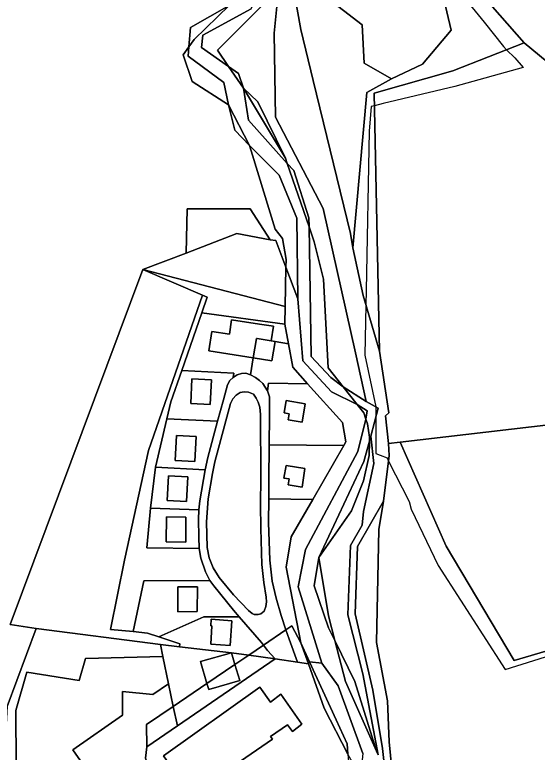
# Model space of a CAD drawing. Extents: x -477304 to -465429, y -1159113 to -1149210.
# Drawn here: x -470053.7 to -469848, y -1153181.9 to -1152891.3 of the extents above; entities that cross this region are included whole.
import ezdxf

# ---------------------------------------------------------------- set-up
doc = ezdxf.new("R2010")
doc.units = 0
for name, color, linetype in [('BPEJ_s', 7, 'Continuous'), ('ostatni_s', 7, 'Continuous'), ('PUPFL_s', 7, 'Continuous'), ('trav_porost_s', 7, 'Continuous'), ('voda_s', 7, 'Continuous')]:
    doc.layers.add(name, color=color, linetype=linetype)

msp = doc.modelspace()

# ---------------------------------------------------------------- linework, layer by layer
at = {"layer": 'BPEJ_s'}
for points in [[(-469883.11, -1152876.82), (-469868.91, -1152894.28), (-469861.31, -1152903.85), (-469860.07, -1152905.09), (-469856.86, -1152908.31), (-469853.48, -1152912.08), (-469880.4, -1152919.55), (-469908.61, -1152926.33), (-469912.12, -1152927.18), (-469913.42, -1152927.49), (-469914.12, -1152937.15), (-469915.33, -1153000), (-469915.44, -1153005.59), (-469915.82, -1153025.38), (-469911.58, -1153045.75), (-469911.58, -1153050.08), (-469911.58, -1153064.2), (-469909.76, -1153064.89), (-469907.12, -1153065.89), (-469906.5, -1153067.13), (-469898.43, -1153083.07), (-469897.58, -1153086.04), (-469886.98, -1153108.31), (-469860.6, -1153149.27), (-469786.23, -1153125.92)], [(-469883.11, -1152876.82), (-469868.91, -1152894.28), (-469861.31, -1152903.85), (-469860.07, -1152905.09), (-469856.86, -1152908.31), (-469853.48, -1152912.08), (-469880.4, -1152919.55), (-469908.61, -1152926.33), (-469912.12, -1152927.18), (-469913.42, -1152927.49), (-469914.12, -1152937.15), (-469915.33, -1153000), (-469915.44, -1153005.59)], [(-469915.44, -1153005.59), (-469915.82, -1153025.38), (-469911.58, -1153045.75), (-469911.58, -1153050.08), (-469911.58, -1153064.2), (-469909.76, -1153064.89), (-469907.12, -1153065.89), (-469906.5, -1153067.13), (-469898.43, -1153083.07), (-469897.58, -1153086.04), (-469886.98, -1153108.31), (-469860.6, -1153149.27), (-469786.23, -1153125.92), (-469755.64, -1153114.16), (-469754.77, -1153113.82), (-469704.57, -1153094.53), (-469702.9, -1153096.06), (-469694.39, -1153103.86), (-469693.2, -1153104.95), (-469739.04, -1153128.12), (-469779.18, -1153148.42), (-469828.09, -1153173.15), (-469833.5, -1153175.88), (-469825.68, -1153188.06)]]:
    msp.add_lwpolyline(points, dxfattribs=at)
at = {"layer": 'ostatni_s'}
for points in [[(-469951.57, -1152898.62), (-469950.22, -1152885.29), (-469950.74, -1152880.64), (-469949.38, -1152877.4), (-469948.14, -1152863.39), (-469950.14, -1152851.48), (-469952.26, -1152838.05), (-469970.87, -1152814.63), (-469979.03, -1152804.36), (-469991.66, -1152776.5)], [(-469946.01, -1152869.26), (-469941.09, -1152897.1), (-469936.17, -1152917.29), (-469921.47, -1152977.56), (-469920.64, -1152983.14), (-469916.54, -1153001.87), (-469910.03, -1153023.88), (-469906.36, -1153048.11), (-469907.75, -1153049.39), (-469906.54, -1153060.24), (-469906.23, -1153064.96), (-469908.46, -1153082.97), (-469918.72, -1153100.79), (-469919.65, -1153127.35), (-469912.66, -1153157.35), (-469908.89, -1153180.37), (-469906.15, -1153205.38)], [(-469910.63, -1153182.94), (-469916.69, -1153150.94), (-469922.57, -1153127.69), (-469921.49, -1153100.37), (-469916.91, -1153092.39), (-469916.34, -1153087.06), (-469912.28, -1153068.17), (-469913.5, -1153057.28), (-469910.58, -1153046.33), (-469915.28, -1153043.67), (-469919.57, -1153024.55), (-469932.25, -1152967.62), (-469951.08, -1152931.63), (-469951.57, -1152898.62)]]:
    msp.add_lwpolyline(points, dxfattribs=at)
for points in [[(-469925.15, -1152878.31), (-469912.71, -1152859.48), (-469901.47, -1152856.18), (-469885.31, -1152882.84), (-469881.86, -1152897.34), (-469893.22, -1152910.75), (-469905.41, -1152916.62), (-469916.12, -1152910.35), (-469916.96, -1152895.31), (-469931.58, -1152883.83)], [(-469965.54, -1152914.45), (-469969.48, -1152911.71), (-469973.89, -1152905.28), (-469951.77, -1152883.09), (-469950.74, -1152880.64), (-469950.22, -1152885.29), (-469951.57, -1152898.62), (-469951.08, -1152931.63), (-469932.25, -1152967.62), (-469919.57, -1153024.55), (-469915.28, -1153043.67), (-469924.4, -1153037.9), (-469930.35, -1153030.37), (-469932.17, -1152995.53), (-469935.78, -1152980.78), (-469937.81, -1152974.88), (-469937.87, -1152971.36), (-469943.88, -1152952.7), (-469946.42, -1152949.87), (-469947.12, -1152947.83), (-469958.02, -1152925.66), (-469963.65, -1152920.21)], [(-469983.08, -1152901.07), (-469985.1, -1152903.92), (-469984.52, -1152896.36), (-469969.3, -1152887.64)], [(-469969.48, -1152911.71), (-469965.54, -1152914.45), (-469963.65, -1152920.21)], [(-469961.33, -1152942.85), (-469967.04, -1152936.86), (-469969.56, -1152926.78)], [(-469937.87, -1152971.36), (-469937.81, -1152974.88), (-469946.42, -1152949.87), (-469943.88, -1152952.7)], [(-469986.18, -1152985.21), (-469985.78, -1152967.83), (-469961.05, -1152967.76), (-469953.12, -1152979.95), (-469966.24, -1152977.45)], [(-469950.96, -1152980.31), (-469946.92, -1152990.73), (-469947.23, -1153006.31), (-470003.3, -1152991.72), (-469986.18, -1152985.21), (-469966.24, -1152977.45), (-469953.12, -1152979.95)], [(-470003.3, -1152991.72), (-469947.23, -1153006.31), (-469947.37, -1153013.2), (-469980.06, -1153008.7), (-469977.94, -1153002.57), (-469979.81, -1153001.85)], [(-470002.85, -1153114.31), (-470007.08, -1153134.36), (-470016.01, -1153133.51), (-470010.48, -1153106.13), (-470001, -1153063.03), (-469979.81, -1153001.85), (-469977.94, -1153002.57), (-469980.06, -1153008.7), (-469987.96, -1153031.51), (-469992.21, -1153043.78), (-469993.81, -1153050.54), (-469998.34, -1153069.6), (-470000.2, -1153085.77), (-470001.72, -1153101.39), (-469981.11, -1153101.63), (-469980.46, -1153105.46), (-469978.57, -1153110.83), (-469976.84, -1153114.17)], [(-469964.46, -1153032.68), (-469966.19, -1153033.18), (-469967.75, -1153034.2), (-469967.5, -1153032.58), (-469987.96, -1153031.51), (-469980.06, -1153008.7), (-469947.37, -1153013.2), (-469945.93, -1153020.94), (-469951.21, -1153020.05), (-469952.68, -1153019.8), (-469951.8, -1153014.07), (-469957.34, -1153013.22), (-469968.32, -1153011.54), (-469969.2, -1153017.2), (-469976.14, -1153016.08), (-469977.32, -1153023.67), (-469959.77, -1153026.49), (-469960.84, -1153033.15), (-469962.66, -1153032.49)], [(-469958.5, -1153018.82), (-469959.77, -1153026.49), (-469977.32, -1153023.67), (-469976.14, -1153016.08), (-469969.2, -1153017.2), (-469968.32, -1153011.54), (-469957.34, -1153013.22), (-469951.8, -1153014.07), (-469952.68, -1153019.8), (-469958.2, -1153018.87)], [(-469960.84, -1153033.15), (-469959.77, -1153026.49), (-469952.42, -1153027.64), (-469951.21, -1153020.05), (-469945.93, -1153020.94), (-469944.22, -1153030.14), (-469938.37, -1153036.67), (-469953.84, -1153036.49), (-469954.22, -1153039.48), (-469955.97, -1153036.63), (-469957.34, -1153035.35), (-469958.95, -1153034.21)], [(-469952.42, -1153027.64), (-469959.77, -1153026.49), (-469958.5, -1153018.82), (-469958.2, -1153018.87), (-469952.68, -1153019.8), (-469951.21, -1153020.05)], [(-469987.96, -1153031.51), (-469967.5, -1153032.58), (-469967.75, -1153034.2), (-469968.97, -1153035.39), (-469969.94, -1153037.15), (-469971.55, -1153043), (-469973.83, -1153051.42), (-469993.81, -1153050.54), (-469992.21, -1153043.78)], [(-469976.28, -1153035.12), (-469976.82, -1153044.89), (-469984.43, -1153044.52), (-469983.94, -1153034.72)], [(-469976.28, -1153035.12), (-469983.94, -1153034.72), (-469984.43, -1153044.52), (-469976.82, -1153044.89)], [(-469981.32, -1153090.18), (-469981.16, -1153086.34), (-469980.78, -1153082.8), (-469978.79, -1153070.6), (-469977.71, -1153065.69), (-469973.83, -1153051.42), (-469971.55, -1153043), (-469969.94, -1153037.15), (-469968.97, -1153035.39), (-469967.75, -1153034.2), (-469966.19, -1153033.18), (-469964.46, -1153032.68), (-469962.66, -1153032.49), (-469960.84, -1153033.15), (-469958.95, -1153034.21), (-469957.34, -1153035.35), (-469955.97, -1153036.63), (-469954.22, -1153039.48), (-469953.36, -1153041.86), (-469953.42, -1153049.29), (-469953.54, -1153060.72), (-469953.7, -1153074.79), (-469953.72, -1153082.08), (-469953.75, -1153091.4), (-469953.29, -1153106.23), (-469952.41, -1153114.43), (-469950.8, -1153121.18), (-469948.77, -1153128.04), (-469946.91, -1153133.68), (-469955.79, -1153139.71), (-469956.61, -1153138.69), (-469965.28, -1153128.48), (-469967.51, -1153125.86), (-469975.36, -1153116.35), (-469976.84, -1153114.17), (-469978.57, -1153110.83), (-469980.46, -1153105.46), (-469981.11, -1153101.63), (-469981.27, -1153096.95)], [(-469924.11, -1153061.04), (-469953.54, -1153060.72), (-469953.42, -1153049.29), (-469953.36, -1153041.86), (-469954.22, -1153039.48), (-469953.84, -1153036.49), (-469938.37, -1153036.67), (-469924.64, -1153051.99), (-469923.28, -1153059.59)], [(-469915.45, -1153050.6), (-469914.9, -1153047.41), (-469918.83, -1153044.85), (-469924.4, -1153037.9), (-469915.28, -1153043.67), (-469910.58, -1153046.33), (-469913.5, -1153057.28), (-469914.06, -1153059.3), (-469914.04, -1153057.8), (-469914.86, -1153052.5)], [(-469955.59, -1153115.03), (-469954.68, -1153120.83), (-469954.57, -1153122.63), (-469954.82, -1153124.45), (-469955.48, -1153126.28), (-469956.8, -1153127.32), (-469957.88, -1153127.65), (-469959.38, -1153127.6), (-469960.25, -1153127.25), (-469961.61, -1153125.96), (-469967.55, -1153119.87), (-469973.16, -1153112.97), (-469975.53, -1153109.16), (-469977.11, -1153105.33), (-469977.9, -1153101.26), (-469978.21, -1153091.14), (-469977.53, -1153081.98), (-469975.89, -1153072.1), (-469974.88, -1153067.44), (-469968.71, -1153044.5), (-469967.84, -1153042.61), (-469966.53, -1153041.14), (-469964.94, -1153040.17), (-469963.41, -1153039.85), (-469961.6, -1153040.06), (-469959.67, -1153040.84), (-469958.64, -1153042.36), (-469957.82, -1153043.96), (-469957.22, -1153045.96), (-469956.93, -1153048.8), (-469956.86, -1153073.75), (-469956.94, -1153084.25), (-469956.84, -1153093.75), (-469956.36, -1153107.91)], [(-469977.9, -1153101.26), (-469977.11, -1153105.33), (-469975.53, -1153109.16), (-469973.16, -1153112.97), (-469967.55, -1153119.87), (-469961.61, -1153125.96), (-469960.25, -1153127.25), (-469959.38, -1153127.6), (-469957.88, -1153127.65), (-469956.8, -1153127.32), (-469955.48, -1153126.28), (-469954.82, -1153124.45), (-469954.57, -1153122.63), (-469954.68, -1153120.83), (-469955.59, -1153115.03), (-469956.36, -1153107.91), (-469956.84, -1153093.75), (-469956.94, -1153084.25), (-469956.86, -1153073.75), (-469956.93, -1153048.8), (-469957.22, -1153045.96), (-469957.82, -1153043.96), (-469958.64, -1153042.36), (-469959.67, -1153040.84), (-469961.6, -1153040.06), (-469963.41, -1153039.85), (-469964.94, -1153040.17), (-469966.53, -1153041.14), (-469967.84, -1153042.61), (-469968.71, -1153044.5), (-469974.88, -1153067.44), (-469975.89, -1153072.1), (-469977.53, -1153081.98), (-469978.21, -1153091.14)], [(-469939.29, -1153044.65), (-469940.56, -1153051.89), (-469946.08, -1153050.9), (-469945.66, -1153048.53), (-469947.62, -1153048.18), (-469946.82, -1153043.28)], [(-469940.56, -1153051.89), (-469939.29, -1153044.65), (-469946.82, -1153043.28), (-469947.62, -1153048.18), (-469945.66, -1153048.53), (-469946.08, -1153050.9)], [(-469918.83, -1153044.85), (-469914.9, -1153047.41), (-469915.45, -1153050.6), (-469916.22, -1153048.13)], [(-469993.81, -1153050.54), (-469973.83, -1153051.42), (-469977.71, -1153065.69), (-469978.79, -1153070.6), (-469998.34, -1153069.6)], [(-469982.84, -1153067.3), (-469990.5, -1153066.9), (-469990.03, -1153057.13), (-469982.33, -1153057.47)], [(-469982.84, -1153067.3), (-469982.33, -1153057.47), (-469990.03, -1153057.13), (-469990.5, -1153066.9)], [(-469913.5, -1153057.28), (-469912.28, -1153068.17), (-469916.34, -1153087.06), (-469916.91, -1153092.39), (-469921.49, -1153100.37), (-469922.57, -1153127.69), (-469916.69, -1153150.94), (-469910.63, -1153182.94), (-469911.32, -1153181.38), (-469919.86, -1153154.05), (-469927.69, -1153137.79), (-469930.18, -1153128.18), (-469934.01, -1153105.13), (-469921.16, -1153086.78), (-469916.33, -1153074.93), (-469914.12, -1153064.95), (-469914.06, -1153059.3)], [(-469953.72, -1153082.08), (-469953.7, -1153074.79), (-469953.54, -1153060.72), (-469924.11, -1153061.04), (-469936.35, -1153082.27)], [(-469981.16, -1153086.34), (-470000.2, -1153085.77), (-469998.34, -1153069.6), (-469978.79, -1153070.6), (-469980.78, -1153082.8)], [(-469939.43, -1153070.05), (-469940.58, -1153077.48), (-469946.04, -1153076.56), (-469945.66, -1153074.19), (-469947.71, -1153073.86), (-469946.89, -1153068.89)], [(-469947.71, -1153073.86), (-469945.66, -1153074.19), (-469946.04, -1153076.56), (-469940.58, -1153077.48), (-469939.43, -1153070.05), (-469946.89, -1153068.89)], [(-469986.08, -1153083.14), (-469993.74, -1153082.75), (-469993.19, -1153072.96), (-469985.53, -1153073.35)], [(-469993.19, -1153072.96), (-469993.74, -1153082.75), (-469986.08, -1153083.14), (-469985.53, -1153073.35)], [(-469946.83, -1153108.94), (-469941.08, -1153138.76), (-469944.56, -1153132.09), (-469946.91, -1153133.68), (-469948.77, -1153128.04), (-469950.8, -1153121.18), (-469952.41, -1153114.43), (-469953.29, -1153106.23), (-469953.75, -1153091.4), (-469953.72, -1153082.08), (-469936.35, -1153082.27), (-469944.82, -1153096.98)], [(-469908.89, -1153180.37), (-469912.66, -1153157.35), (-469919.65, -1153127.35), (-469918.72, -1153100.79), (-469908.46, -1153082.97), (-469910.39, -1153094.13), (-469911.29, -1153138.57), (-469906.93, -1153161.67), (-469906.22, -1153177.73), (-469904.3, -1153198.04), (-469904.29, -1153210.3), (-469903.69, -1153227.03), (-469903.7, -1153232.71), (-469906.15, -1153205.38)], [(-469981.16, -1153086.34), (-469981.32, -1153090.18), (-469981.27, -1153096.95), (-469981.11, -1153101.63), (-470001.72, -1153101.39), (-470000.2, -1153085.77)], [(-469993.96, -1153089.16), (-469986.32, -1153089.24), (-469986.33, -1153099.07), (-469994.05, -1153098.98)], [(-469993.96, -1153089.16), (-469994.05, -1153098.98), (-469986.33, -1153099.07), (-469986.32, -1153089.24)], [(-469967.51, -1153125.86), (-469965.28, -1153128.48), (-469979.19, -1153128.5), (-469996.97, -1153136.41), (-470001.49, -1153134.9), (-470007.08, -1153134.36), (-470002.85, -1153114.31), (-469976.84, -1153114.17), (-469975.36, -1153116.35)], [(-469989.44, -1153116.67), (-469981.77, -1153116.7), (-469981.83, -1153126.48), (-469989.48, -1153126.49)], [(-469989.44, -1153116.67), (-469989.48, -1153126.49), (-469981.83, -1153126.48), (-469981.77, -1153116.7)], [(-469979.19, -1153128.5), (-469965.28, -1153128.48), (-469956.61, -1153138.69), (-469955.79, -1153139.71), (-469961.54, -1153143.62), (-469968.36, -1153142.69), (-469988.78, -1153140.32), (-469988.64, -1153139.19), (-469996.97, -1153136.41)], [(-469976.31, -1153129.49), (-469968.25, -1153130.06), (-469968.9, -1153139.82), (-469976.55, -1153139.29), (-469976.08, -1153132.05), (-469976.45, -1153132.02)], [(-469976.45, -1153132.02), (-469976.08, -1153132.05), (-469976.55, -1153139.29), (-469968.9, -1153139.82), (-469968.25, -1153130.06), (-469976.31, -1153129.49)], [(-469954.15, -1153141.74), (-469955.79, -1153139.71), (-469946.91, -1153133.68), (-469945.71, -1153137.32), (-469942.42, -1153146.38), (-469951.12, -1153145.03)], [(-469938.1, -1153147.05), (-469942.42, -1153146.38), (-469945.71, -1153137.32), (-469946.91, -1153133.68), (-469944.56, -1153132.09), (-469941.08, -1153138.76)], [(-469919.86, -1153154.05), (-469911.32, -1153181.38), (-469923.48, -1153154.05), (-469927.69, -1153137.79)], [(-469951.12, -1153145.03), (-469961.54, -1153143.62), (-469955.79, -1153139.71), (-469954.15, -1153141.74)], [(-469994.34, -1153209.54), (-470002.16, -1153184.25), (-470001.73, -1153179.78), (-469989.68, -1153171.51), (-469951.12, -1153145.03), (-469942.42, -1153146.38), (-469938.1, -1153147.05), (-469931.85, -1153164.44), (-469922.51, -1153182.6), (-469921.23, -1153197.11), (-469922.27, -1153208.86), (-469922.55, -1153209.42), (-469927.09, -1153218.61), (-469951.08, -1153194.73), (-469954.87, -1153192.86), (-469957.84, -1153192.74), (-469960.31, -1153194.37), (-469979.16, -1153206.83), (-469990.03, -1153206.48), (-469991.81, -1153207.74)], [(-469991.28, -1153163.8), (-469978.01, -1153154.79), (-469977.33, -1153157.12), (-469965.09, -1153153.62), (-469966.98, -1153147.31), (-469961.54, -1153143.62), (-469951.12, -1153145.03), (-469989.68, -1153171.51)], [(-469980.51, -1153146.15), (-469968.36, -1153142.69), (-469966.98, -1153147.31), (-469978.01, -1153154.79)], [(-469978.01, -1153154.79), (-469966.98, -1153147.31), (-469965.09, -1153153.62), (-469977.33, -1153157.12)], [(-469953.03, -1153162.16), (-469948.96, -1153158.98), (-469940.67, -1153170.85), (-469944.37, -1153173.74), (-469946.25, -1153171.07), (-469953.03, -1153175.71), (-469952.27, -1153176.77), (-469971.09, -1153189.72), (-469974.25, -1153185.21), (-469987.39, -1153194.41), (-469995.18, -1153183.29), (-469957.21, -1153156.27)], [(-469987.39, -1153194.41), (-469974.25, -1153185.21), (-469971.09, -1153189.72), (-469952.27, -1153176.77), (-469953.03, -1153175.71), (-469946.25, -1153171.07), (-469944.37, -1153173.74), (-469940.67, -1153170.85), (-469948.96, -1153158.98), (-469953.03, -1153162.16), (-469957.21, -1153156.27), (-469995.18, -1153183.29)], [(-470001.82, -1153170.95), (-469991.28, -1153163.8), (-469989.68, -1153171.51), (-470001.73, -1153179.78)]]:
    msp.add_lwpolyline(points, close=True, dxfattribs=at)
at = {"layer": 'PUPFL_s'}
for points in [[(-469640.47, -1153211.77), (-469654.42, -1153171.26), (-469651.55, -1153169.78), (-469670.06, -1153131.69), (-469683.59, -1153103.39), (-469684.43, -1153103.85), (-469695.4, -1153093.49), (-469690.52, -1153092.12), (-469718.17, -1153068.37), (-469738.15, -1153057.79), (-469764.86, -1153043.64), (-469801.27, -1152983.49), (-469832.84, -1152919.21), (-469853.15, -1152902.38), (-469895.2, -1152854.33), (-469908.87, -1152837.23), (-469935.98, -1152803.45), (-469982.23, -1152745.49), (-469980.39, -1152740.95)], [(-469969.3, -1152887.64), (-469984.52, -1152896.36), (-469985.1, -1152903.92), (-469987.35, -1152907.1), (-469983.9, -1152917.66), (-469969.56, -1152926.78), (-469967.04, -1152936.86), (-469961.33, -1152942.85), (-469960.15, -1152946.64), (-469951.19, -1152975.85), (-469948.29, -1152979.51), (-469946.86, -1152987.7), (-469946.92, -1152990.73), (-469950.96, -1152980.31), (-469953.12, -1152979.95), (-469961.05, -1152967.76), (-469985.78, -1152967.83), (-469986.18, -1152985.21), (-470003.3, -1152991.72), (-470055.48, -1153131.52), (-470045.27, -1153133.1), (-470056.66, -1153163.83), (-470057.91, -1153184.76)], [(-469904.3, -1153198.04), (-469906.22, -1153177.73), (-469906.93, -1153161.67), (-469911.29, -1153138.57), (-469910.39, -1153094.13), (-469908.46, -1153082.97), (-469906.23, -1153064.96), (-469906.54, -1153060.24), (-469902.01, -1153059.71), (-469883.86, -1153100.68), (-469857.08, -1153145.66), (-469792.46, -1153126.73), (-469695.4, -1153093.49), (-469684.43, -1153103.85), (-469749.56, -1153132.8), (-469828.6, -1153172.42), (-469782.74, -1153237.96), (-469654.42, -1153171.26), (-469640.47, -1153211.77)], [(-470057.91, -1153184.76), (-470056.66, -1153163.83), (-470045.27, -1153133.1), (-469996.34, -1153139.44), (-469995.36, -1153144.2), (-470025.87, -1153144.95), (-470028.33, -1153153.65), (-470048.92, -1153150.28), (-470053.27, -1153165.39), (-470053.15, -1153186.77)]]:
    msp.add_lwpolyline(points, dxfattribs=at)
for points in [[(-469881.28, -1152913.41), (-469912.23, -1152922.18), (-469910.03, -1153023.88), (-469916.54, -1153001.87), (-469920.64, -1152983.14), (-469915.07, -1152921.97), (-469905.41, -1152916.62), (-469893.22, -1152910.75), (-469881.86, -1152897.34), (-469885.31, -1152882.84), (-469901.47, -1152856.18), (-469895.2, -1152854.33), (-469853.15, -1152902.38)], [(-469853.15, -1152902.38), (-469832.84, -1152919.21), (-469801.27, -1152983.49), (-469764.86, -1153043.64), (-469902.01, -1153059.71), (-469906.54, -1153060.24), (-469907.75, -1153049.39), (-469906.36, -1153048.11), (-469910.03, -1153023.88), (-469912.23, -1152922.18), (-469881.28, -1152913.41)], [(-470016.01, -1153133.51), (-470007.08, -1153134.36), (-470001.49, -1153134.9), (-469996.97, -1153136.41), (-469988.64, -1153139.19), (-469988.78, -1153140.32), (-469996.34, -1153139.44), (-470045.27, -1153133.1), (-470055.48, -1153131.52), (-470003.3, -1152991.72), (-469979.81, -1153001.85), (-470001, -1153063.03), (-470010.48, -1153106.13)], [(-469792.46, -1153126.73), (-469857.08, -1153145.66), (-469883.86, -1153100.68), (-469902.01, -1153059.71), (-469764.86, -1153043.64), (-469738.15, -1153057.79), (-469695.4, -1153093.49)], [(-470030.82, -1153180.85), (-470025.01, -1153189.19), (-470053.15, -1153186.77), (-470053.27, -1153165.39), (-470048.92, -1153150.28), (-470028.33, -1153153.65), (-470025.87, -1153144.95), (-469995.36, -1153144.2), (-469993.13, -1153154.92), (-469999.34, -1153159.16), (-470011.28, -1153157.94), (-470011.23, -1153167.26)]]:
    msp.add_lwpolyline(points, close=True, dxfattribs=at)
at = {"layer": 'trav_porost_s'}
for points in [[(-469921.47, -1152977.56), (-469936.17, -1152917.29), (-469941.09, -1152897.1), (-469946.01, -1152869.26), (-469941.19, -1152867.85), (-469912.71, -1152859.48), (-469925.15, -1152878.31), (-469931.58, -1152883.83), (-469916.96, -1152895.31), (-469916.12, -1152910.35), (-469905.41, -1152916.62), (-469915.07, -1152921.97), (-469920.64, -1152983.14)], [(-469980.51, -1153146.15), (-469978.01, -1153154.79), (-469991.28, -1153163.8), (-469993.13, -1153154.92), (-469995.36, -1153144.2), (-469996.34, -1153139.44), (-469988.78, -1153140.32), (-469968.36, -1153142.69)], [(-469966.98, -1153147.31), (-469968.36, -1153142.69), (-469961.54, -1153143.62)], [(-469999.34, -1153159.16), (-469993.13, -1153154.92), (-469991.28, -1153163.8), (-470001.82, -1153170.95), (-470001.73, -1153179.78), (-470002.16, -1153184.25), (-469994.34, -1153209.54), (-470005.35, -1153217.37), (-470019.82, -1153196.64), (-470020.54, -1153195.61), (-470021.91, -1153193.64), (-470025.01, -1153189.19), (-470030.82, -1153180.85), (-470011.23, -1153167.26), (-470011.28, -1153157.94)]]:
    msp.add_lwpolyline(points, close=True, dxfattribs=at)
at = {"layer": 'voda_s'}
for points in [[(-469979.67, -1152899.36), (-469960.55, -1152889.02), (-469951.88, -1152870.44), (-469950.74, -1152880.64), (-469951.77, -1152883.09), (-469973.89, -1152905.28), (-469969.48, -1152911.71), (-469980.16, -1152904.29)], [(-469971.42, -1152918.01), (-469969.56, -1152926.78), (-469983.9, -1152917.66), (-469987.35, -1152907.1), (-469985.1, -1152903.92), (-469985.39, -1152907.69)], [(-469946.42, -1152949.87), (-469961.62, -1152932.9), (-469963.65, -1152920.21), (-469947.12, -1152947.83)], [(-469958.02, -1152925.66), (-469947.12, -1152947.83), (-469963.65, -1152920.21)], [(-469946.92, -1152990.73), (-469946.86, -1152987.7), (-469948.29, -1152979.51), (-469951.19, -1152975.85), (-469960.15, -1152946.64), (-469961.33, -1152942.85), (-469949.61, -1152954.46), (-469942.64, -1152971.53), (-469942.27, -1153003.26)], [(-469937.81, -1152974.88), (-469935.78, -1152980.78), (-469932.17, -1152995.53), (-469930.35, -1153030.37), (-469924.4, -1153037.9), (-469929.27, -1153034.22), (-469936.94, -1153025.97)], [(-469938.37, -1153036.67), (-469944.22, -1153030.14), (-469945.93, -1153020.94), (-469947.37, -1153013.2), (-469947.23, -1153006.31), (-469946.92, -1152990.73), (-469942.27, -1153003.26), (-469940.3, -1153027.7), (-469928.95, -1153039.83), (-469918.83, -1153044.85), (-469916.22, -1153048.13), (-469915.45, -1153050.6), (-469918.6, -1153063.32), (-469939.2, -1153101.99), (-469942.13, -1153116.66), (-469932.82, -1153146.79), (-469937.67, -1153146.23), (-469941.08, -1153138.76), (-469946.83, -1153108.94), (-469944.82, -1153096.98), (-469936.35, -1153082.27), (-469924.11, -1153061.04), (-469923.28, -1153059.59), (-469924.64, -1153051.99)], [(-469916.26, -1153067.27), (-469914.06, -1153059.3), (-469914.12, -1153064.95), (-469916.33, -1153074.93), (-469921.16, -1153086.78), (-469934.01, -1153105.13)], [(-469934.01, -1153105.13), (-469930.18, -1153128.18), (-469927.69, -1153137.79), (-469930.18, -1153132.84), (-469935.87, -1153116.28)], [(-469938.1, -1153147.05), (-469941.08, -1153138.76), (-469937.67, -1153146.23), (-469927.21, -1153169.13), (-469922.86, -1153178.58), (-469922.51, -1153182.6), (-469931.85, -1153164.44)], [(-469922.86, -1153178.58), (-469927.21, -1153169.13), (-469937.67, -1153146.23), (-469932.82, -1153146.79), (-469926.34, -1153155.69), (-469916.65, -1153182.3), (-469919.5, -1153210.46), (-469921.6, -1153209.74), (-469920.12, -1153203.61), (-469920.78, -1153185.96), (-469922.51, -1153182.6)]]:
    msp.add_lwpolyline(points, close=True, dxfattribs=at)
for points in [[(-469960.55, -1152889.02), (-469979.67, -1152899.36), (-469980.16, -1152904.29), (-469969.48, -1152911.71), (-469963.65, -1152920.21), (-469961.62, -1152932.9), (-469946.42, -1152949.87), (-469937.81, -1152974.88), (-469936.94, -1153025.97), (-469929.27, -1153034.22), (-469924.4, -1153037.9), (-469918.83, -1153044.85), (-469928.95, -1153039.83), (-469940.3, -1153027.7), (-469942.27, -1153003.26), (-469942.64, -1152971.53), (-469949.61, -1152954.46), (-469961.33, -1152942.85), (-469969.56, -1152926.78), (-469971.42, -1152918.01), (-469985.39, -1152907.69), (-469985.1, -1152903.92), (-469983.08, -1152901.07), (-469969.3, -1152887.64)], [(-469916.65, -1153182.3), (-469926.34, -1153155.69), (-469932.82, -1153146.79), (-469942.13, -1153116.66), (-469939.2, -1153101.99), (-469918.6, -1153063.32), (-469915.45, -1153050.6), (-469914.86, -1153052.5), (-469914.04, -1153057.8), (-469914.06, -1153059.3), (-469916.26, -1153067.27), (-469934.01, -1153105.13), (-469935.87, -1153116.28), (-469930.18, -1153132.84), (-469927.69, -1153137.79), (-469923.48, -1153154.05), (-469911.32, -1153181.38), (-469910.63, -1153182.94)]]:
    msp.add_lwpolyline(points, dxfattribs=at)

doc.saveas('drawing.dxf')
